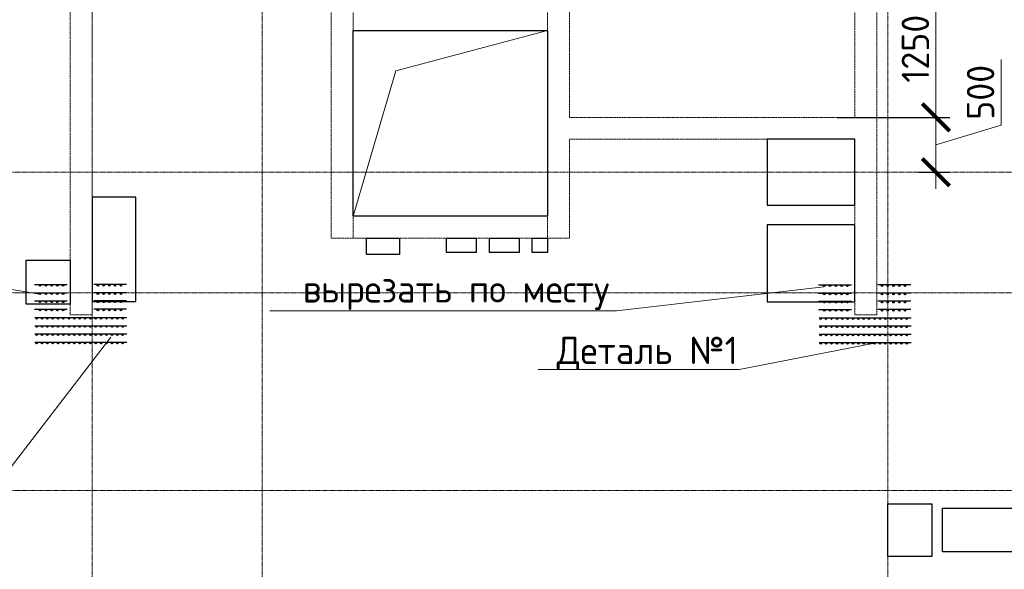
# Model space of a CAD drawing. Header units: millimetres. Extents: x -42044588 to 856694, y -806701 to 941911.
# Tile 710 of 1056: x 216231 to 225202, y -332119 to -327111. Entities that reach past the tile are written whole.
import ezdxf
from ezdxf import colors
from ezdxf.entities.mleader import LeaderData, LeaderLine
from ezdxf.math import Vec2, Vec3

# ---------------------------------------------------------------- set-up
doc = ezdxf.new("R2010")
doc.units = ezdxf.units.MM
for name, pattern in [('______5', [1100, 800, -100, 100, -100]), ('DASHED', [7, 5, -2, 0]), ('осевая', [50.8, 31.75, -6.35, 6.35, -6.35])]:
    doc.linetypes.add(name, pattern=pattern)
doc.layers.add('0 @ 100', color=7, linetype='Continuous')
for name, color, linetype, lineweight in [('RAZMER', 100, 'Continuous', 15), ('RAZMER @ 100', 100, 'Continuous', 15), ('Оси', 40, '______5', 18), ('осн.сетка', 4, 'Continuous', 60), ('Перекрытие ж_бетон', 1, 'Continuous', 30), ('подоснова', 151, 'Continuous', 5), ('размер', 1, 'Continuous', 25), ('РАЗМЕРЫ', 1, 'Continuous', 9), ('СТЕНЫ', 3, 'Continuous', 30)]:
    doc.layers.add(name, color=color, linetype=linetype, lineweight=lineweight)
doc.styles.add('GOST-2.304_Type-B', font='GOST_Common.ttf')
doc.styles.add('ГОСТ', font='GOST_Common.ttf')
doc.dimstyles.new('ГОСТ', dxfattribs={"dimscale": 0, "dimtxt": 2.5, "dimasz": 2.5, "dimexe": 1.25, "dimexo": 0.625, "dimtad": 1, "dimdec": 0, "dimtxsty": 'ГОСТ', "dimblk": 'ARCHTICK', "dimcen": 2.5, "dimdle": 1.5, "dimclrd": 256, "dimclre": 256, "dimclrt": 256, "dimadec": 0, "dimazin": 0, "dimtfac": 1, "dimtdec": 0, "dimtmove": 1, "dimatfit": 3, "dimfxl": 0, "dimlwd": -1, "dimarcsym": 0})

# ---------------------------------------------------------------- blocks, each defined once
blk = doc.blocks.new('оси блок 2')
at = {"layer": 'Оси', "color": 16, "linetype": 'осевая', "lineweight": 0, "ltscale": 0.25, "transparency": 33554687}
for p, q in [((-65854.7, -322543), (-65854.7, -347914.1)), ((-64304.7, -322543), (-64304.7, -347914.1)), ((-58604.7, -322543), (-58604.7, -347914.1)), ((-89822.3, -332401.3), (-37238.5, -332401.3)), ((-89822.3, -333501.3), (-37238.5, -333501.3)), ((-89822.3, -335301.3), (-37238.5, -335301.3))]:
    blk.add_line(p, q, dxfattribs=at)
blk = doc.blocks.new('подложка стн 1-го этажа')
at = {"layer": 'СТЕНЫ', "color": 252, "linetype": 'DASHED', "lineweight": 0, "ltscale": 0.5, "true_color": 0x939598, "transparency": 33554687}
for p, q in [((30273.8, 26361.8, -200), (30273.8, 19411.8, -200)), ((32043.8, 26361.8, -200), (32043.8, 19411.8, -200)), ((34843.8, 26361.8, -200), (34843.8, 20511.8, -200)), ((27693.8, 26111.8, -200), (27693.8, 18711.8, -200)), ((27893.8, 26161.8, -200), (27893.8, 18711.8, -200)), ((30073.8, 19411.8, -200), (30073.8, 26161.8, -200)), ((32243.8, 26161.8, -200), (32243.8, 20511.8, -200)), ((35043.8, 18711.8, -200), (35043.8, 26111.8, -200)), ((30273.8, 21301.8, -200), (30273.8, 21301.8, -200)), ((30273.8, 21301.8, -200), (32043.8, 21301.8, -200)), ((32043.8, 21301.8, -200), (32043.8, 21301.8, -200)), ((34843.8, 20511.8, -200), (32243.8, 20511.8, -200)), ((32243.8, 20511.8, -200), (32243.8, 20511.8, -200)), ((34843.8, 20511.8, -200), (34843.8, 20511.8, -200)), ((32243.8, 20311.8, -200), (32243.8, 20311.8, -200)), ((34843.8, 20311.8, -200), (32243.8, 20311.8, -200)), ((32243.8, 20311.8, -200), (32243.8, 19411.8, -200)), ((34743.8, 20311.8, -200), (34743.8, 20311.8, -200)), ((34843.8, 18711.8, -200), (34843.8, 20311.8, -200)), ((27893.8, 19961.8, -200), (27893.8, 19961.8, -200)), ((30273.8, 19611.8, -200), (30273.8, 19611.8, -200)), ((32043.8, 19611.8, -200), (30273.8, 19611.8, -200)), ((32043.8, 19611.8, -200), (32043.8, 19611.8, -200)), ((30073.8, 19411.8, -200), (30073.8, 19411.8, -200)), ((30073.8, 19411.8, -200), (32243.8, 19411.8, -200)), ((30273.8, 19411.8, -200), (30273.8, 19411.8, -200)), ((32043.8, 19411.8, -200), (32043.8, 19411.8, -200)), ((32243.8, 19411.8, -200), (32243.8, 19411.8, -200)), ((27693.8, 18711.8, -200), (27693.8, 18711.8, -200)), ((27693.8, 18711.8, -200), (27893.8, 18711.8, -200)), ((35043.8, 18711.8, -200), (34843.8, 18711.8, -200)), ((35043.8, 18711.8, -200), (35043.8, 18711.8, -200))]:
    blk.add_line(p, q, dxfattribs=at)
blk = doc.blocks.new('_ArchTick')
at = {"color": 0, "linetype": 'ByBlock', "const_width": 0.15}
blk.add_lwpolyline([(-0.5, -0.5), (0.5, 0.5)], dxfattribs=at)
blk = doc.blocks.new('*D4533')
at = {"layer": 'DEFPOINTS', "color": 0, "transparency": 16777216}
for p in [(223615.7, -328000.8), (224579.6, -328000.8), (224360.9, -328500.8)]:
    blk.add_point(p, dxfattribs=at)
at = {"layer": 'RAZMER', "transparency": 16777216}
for p, q in [((225173.3, -328072.7), (225173.3, -327472.7)), ((224579.6, -328650.8), (224579.6, -327850.8)), ((224579.6, -328250.8), (225173.3, -328072.7))]:
    blk.add_line(p, q, dxfattribs=at)
at = {"layer": 'RAZMER', "lineweight": -2, "transparency": 16777216}
for p, q in [((223678.2, -328000.8), (224704.6, -328000.8)), ((224423.4, -328500.8), (224704.6, -328500.8))]:
    blk.add_line(p, q, dxfattribs=at)
at = {"layer": 'RAZMER', "transparency": 16777216, "xscale": 250, "yscale": 250, "zscale": 250}
for p, rotation in [((224579.6, -328000.8), 90), ((224579.6, -328500.8), 270)]:
    blk.add_blockref('_ArchTick', p, dxfattribs=dict(at, rotation=rotation))
at = {"layer": 'RAZMER', "lineweight": 0, "transparency": 16777216, "insert": (224985.8, -327772.7), "char_height": 250, "attachment_point": 5, "rotation": 90, "style": 'ГОСТ', "bg_fill": 3, "box_fill_scale": 1.1, "bg_fill_color": 256, "bg_fill_true_color": 13158600, "bg_fill_transparency": 0}
blk.add_mtext('500', dxfattribs=at)
blk = doc.blocks.new('*D4534')
at = {"layer": 'DEFPOINTS', "color": 0, "transparency": 16777216}
for p in [(223745.3, -326750.6), (224579.6, -326750.6), (224441.9, -328000.8)]:
    blk.add_point(p, dxfattribs=at)
at = {"layer": 'RAZMER', "transparency": 16777216}
blk.add_line((224579.6, -328150.8), (224579.6, -326600.6), dxfattribs=at)
at = {"layer": 'RAZMER', "lineweight": -2, "transparency": 16777216}
for p, q in [((223807.8, -326750.6), (224704.6, -326750.6)), ((224504.4, -328000.8), (224704.6, -328000.8))]:
    blk.add_line(p, q, dxfattribs=at)
at = {"layer": 'RAZMER', "transparency": 16777216, "xscale": 250, "yscale": 250, "zscale": 250}
for p, rotation in [((224579.6, -326750.6), 90), ((224579.6, -328000.8), 270)]:
    blk.add_blockref('_ArchTick', p, dxfattribs=dict(at, rotation=rotation))
at = {"layer": 'RAZMER', "lineweight": 0, "transparency": 16777216, "insert": (224392.1, -327375.7), "char_height": 250, "attachment_point": 5, "rotation": 90, "style": 'ГОСТ', "bg_fill": 3, "box_fill_scale": 1.1, "bg_fill_color": 256, "bg_fill_true_color": 13158600, "bg_fill_transparency": 0}
blk.add_mtext('1250', dxfattribs=at)
blk = doc.blocks.new('*D4529')
at = {"layer": 'DEFPOINTS', "color": 0, "transparency": 16777216}
for p in [(223615.8, -328000.8), (224579.7, -328000.8), (224361, -328500.8)]:
    blk.add_point(p, dxfattribs=at)
at = {"layer": 'RAZMER', "transparency": 16777216}
for p, q in [((225173.5, -328072.7), (225173.5, -327472.7)), ((224579.7, -328650.8), (224579.7, -327850.8)), ((224579.7, -328250.8), (225173.5, -328072.7))]:
    blk.add_line(p, q, dxfattribs=at)
at = {"layer": 'RAZMER', "lineweight": -2, "transparency": 16777216}
for p, q in [((223678.3, -328000.8), (224704.7, -328000.8)), ((224423.5, -328500.8), (224704.7, -328500.8))]:
    blk.add_line(p, q, dxfattribs=at)
at = {"layer": 'RAZMER', "transparency": 16777216, "xscale": 250, "yscale": 250, "zscale": 250}
for p, rotation in [((224579.7, -328000.8), 90), ((224579.7, -328500.8), 270)]:
    blk.add_blockref('_ArchTick', p, dxfattribs=dict(at, rotation=rotation))
at = {"layer": 'RAZMER', "lineweight": 0, "transparency": 16777216, "insert": (224986, -327772.7), "char_height": 250, "attachment_point": 5, "rotation": 90, "style": 'ГОСТ', "bg_fill": 3, "box_fill_scale": 1.1, "bg_fill_color": 256, "bg_fill_true_color": 13158600, "bg_fill_transparency": 0}
blk.add_mtext('500', dxfattribs=at)
blk = doc.blocks.new('*D4530')
at = {"layer": 'DEFPOINTS', "color": 0, "transparency": 16777216}
for p in [(223745.4, -326750.6), (224579.7, -326750.6), (224442, -328000.8)]:
    blk.add_point(p, dxfattribs=at)
at = {"layer": 'RAZMER', "transparency": 16777216}
blk.add_line((224579.7, -328150.8), (224579.7, -326600.6), dxfattribs=at)
at = {"layer": 'RAZMER', "lineweight": -2, "transparency": 16777216}
for p, q in [((223807.9, -326750.6), (224704.7, -326750.6)), ((224504.5, -328000.8), (224704.7, -328000.8))]:
    blk.add_line(p, q, dxfattribs=at)
at = {"layer": 'RAZMER', "transparency": 16777216, "xscale": 250, "yscale": 250, "zscale": 250}
for p, rotation in [((224579.7, -326750.6), 90), ((224579.7, -328000.8), 270)]:
    blk.add_blockref('_ArchTick', p, dxfattribs=dict(at, rotation=rotation))
at = {"layer": 'RAZMER', "lineweight": 0, "transparency": 16777216, "insert": (224392.2, -327375.7), "char_height": 250, "attachment_point": 5, "rotation": 90, "style": 'ГОСТ', "bg_fill": 3, "box_fill_scale": 1.1, "bg_fill_color": 256, "bg_fill_true_color": 13158600, "bg_fill_transparency": 0}
blk.add_mtext('1250', dxfattribs=at)
blk = doc.blocks.new('цукцкц')
at = {"layer": 'Перекрытие ж_бетон', "elevation": 4500}
blk.add_lwpolyline([(-257116, -588079.4), (-256716, -588079.4), (-256716, -588479.4), (-257116, -588479.4)], close=True, dxfattribs=at)
at = {"layer": 'Перекрытие ж_бетон'}
blk.add_lwpolyline([(-258936, -596329.4), (-259416, -596329.4), (-259416, -595929.4), (-258936, -595929.4)], close=True, dxfattribs=at)
blk = doc.blocks.new('отв +6900')
at = {"color": 1, "lineweight": 30}
blk.add_lwpolyline([(-245611.7, -174547.4), (-246011.7, -174547.4), (-246011.7, -175497.4), (-245611.7, -175497.4)], close=True, dxfattribs=at)
at = {"layer": 'Перекрытие ж_бетон'}
for points in [[(-239060.7, -174619.1), (-239060.7, -174019.1), (-239860.7, -174019.1), (-239860.7, -174619.1)], [(-239060.7, -175499.1), (-239060.7, -174799.1), (-239860.7, -174799.1), (-239860.7, -175499.1)]]:
    blk.add_lwpolyline(points, close=True, dxfattribs=at)
at = {"layer": 'Перекрытие ж_бетон', "elevation": 360}
for points in [[(-243510.9, -174919.1), (-243210.9, -174919.1), (-243210.9, -175069.1), (-243510.9, -175069.1)], [(-242780.9, -174919.1), (-242510.9, -174919.1), (-242510.9, -175049.1), (-242780.9, -175049.1)], [(-242390.9, -174919.1), (-242120.9, -174919.1), (-242120.9, -175049.1), (-242390.9, -175049.1)], [(-242000.9, -174919.1), (-241860.9, -174919.1), (-241860.9, -175049.1), (-242000.9, -175049.1)]]:
    blk.add_lwpolyline(points, close=True, dxfattribs=at)
at = {"layer": 'Перекрытие ж_бетон', "color": 1}
blk.add_lwpolyline([(-238260.9, -177779.1), (-238260.9, -177379.1), (-237586.9, -177379.1), (-237586.9, -177779.1)], close=True, dxfattribs=at)
at = {"color": 1, "rotation": 90}
blk.add_blockref('цукцкц', (-834690.3, 81594.9), dxfattribs=at)
blk = doc.blocks.new('деталь 1')
at = {"layer": 'осн.сетка', "color": 3, "lineweight": 25, "ltscale": 100}
for points in [[(263119, 23421), (263119, 20072)], [(263419, 23421), (263419, 20072)], [(263719, 23421), (263719, 20072)], [(264019, 23421), (264019, 20072)], [(264319, 23444), (264319, 22244)], [(264619, 23444), (264619, 22244)], [(264919, 23444), (264919, 22244)], [(265219, 23444), (265219, 22244)], [(264319, 20081), (264319, 21281)], [(264619, 20081), (264619, 21281)], [(264919, 20081), (264919, 21281)], [(265219, 20081), (265219, 21281)]]:
    blk.add_lwpolyline(points, dxfattribs=at)
at = {"layer": 'размер', "lineweight": 25, "ltscale": 2}
for centre, radius in [((263087, 23363), 25.2), ((263387, 23363), 25.2), ((263687, 23363), 25.2), ((263987, 23363), 25.2), ((263087, 23167), 25.2), ((263087, 22971), 25.2), ((263387, 23167), 25.2), ((263387, 22971), 25.2), ((263687, 23167), 25.2), ((263687, 22971), 25.2), ((263987, 23167), 25.2), ((263987, 22971), 25.2), ((264285, 23234), 27), ((264285, 23024), 27), ((264585, 23234), 27), ((264585, 23024), 27), ((264885, 23234), 27), ((264885, 23024), 27), ((265185, 23234), 27), ((265185, 23024), 27), ((263087, 22775), 25.2), ((263387, 22775), 25.2), ((263687, 22775), 25.2), ((263987, 22775), 25.2), ((264285, 22814), 27), ((264285, 22604), 27), ((264585, 22814), 27), ((264585, 22604), 27), ((264885, 22814), 27), ((264885, 22604), 27), ((265185, 22814), 27), ((265185, 22604), 27), ((263087, 22579), 25.2), ((263087, 22383), 25.2), ((263387, 22579), 25.2), ((263387, 22383), 25.2), ((263687, 22579), 25.2), ((263687, 22383), 25.2), ((263987, 22579), 25.2), ((263987, 22383), 25.2), ((264285, 22394), 27), ((264585, 22394), 27), ((264885, 22394), 27), ((265185, 22394), 27), ((263087, 22187), 25.2), ((263087, 21991), 25.2), ((263387, 22187), 25.2), ((263387, 21991), 25.2), ((263687, 22187), 25.2), ((263687, 21991), 25.2), ((263987, 22187), 25.2), ((263987, 21991), 25.2), ((263087, 21795), 25.2), ((263087, 21599), 25.2), ((263387, 21795), 25.2), ((263387, 21599), 25.2), ((263687, 21795), 25.2), ((263687, 21599), 25.2), ((263987, 21795), 25.2), ((263987, 21599), 25.2), ((263087, 21403), 25.2), ((263087, 21207), 25.2), ((263387, 21403), 25.2), ((263387, 21207), 25.2), ((263687, 21403), 25.2), ((263687, 21207), 25.2), ((263987, 21403), 25.2), ((263987, 21207), 25.2), ((263087, 21011), 25.2), ((263087, 20815), 25.2), ((263387, 21011), 25.2), ((263387, 20815), 25.2), ((263687, 21011), 25.2), ((263687, 20815), 25.2), ((263987, 21011), 25.2), ((263987, 20815), 25.2), ((264285, 21131), 27), ((264285, 20921), 27), ((264585, 21131), 27), ((264585, 20921), 27), ((264885, 21131), 27), ((264885, 20921), 27), ((265185, 21131), 27), ((265185, 20921), 27), ((263087, 20619), 25.2), ((263387, 20619), 25.2), ((263687, 20619), 25.2), ((263987, 20619), 25.2), ((264285, 20711), 27), ((264285, 20501), 27), ((264585, 20711), 27), ((264585, 20501), 27), ((264885, 20711), 27), ((264885, 20501), 27), ((265185, 20711), 27), ((265185, 20501), 27), ((263087, 20423), 25.2), ((263087, 20227), 25.2), ((263387, 20423), 25.2), ((263387, 20227), 25.2), ((263687, 20423), 25.2), ((263687, 20227), 25.2), ((263987, 20423), 25.2), ((263987, 20227), 25.2), ((264285, 20291), 27), ((264585, 20291), 27), ((264885, 20291), 27), ((265185, 20291), 27)]:
    blk.add_circle(centre, radius, dxfattribs=at)
blk = doc.blocks.new('_None')

msp = doc.modelspace()

# ---------------------------------------------------------------- linework, layer by layer
at = {"layer": 'Перекрытие ж_бетон', "elevation": 360.018}
msp.add_lwpolyline([(219270.296, -327210.81), (221040.296, -327210.81), (221040.296, -328900.81), (219270.296, -328900.81)], close=True, dxfattribs=at)
at = {"layer": 'РАЗМЕРЫ', "color": 2, "lineweight": 0, "elevation": 360.018}
msp.add_lwpolyline([(219270.296, -328900.81), (219658.867, -327576.573), (221040.296, -327210.81)], dxfattribs=at)

# ---------------------------------------------------------------- block references
msp.add_blockref('подложка стн 1-го этажа', (188996.338, -348512.604, 560))
at = {"layer": 'РАЗМЕРЫ'}
msp.add_blockref('оси блок 2', (282744.979, 3900.512), dxfattribs=at)
at = {"layer": 'РАЗМЕРЫ', "color": 1, "xscale": 0.25, "yscale": 0.25, "zscale": 0.25, "rotation": 89.99999999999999}
for p in [(222225.173, -395828.735, 200), (229370.441, -395831.749, 200)]:
    msp.add_blockref('деталь 1', p, dxfattribs=at)

# ---------------------------------------------------------------- leaders
at = {"layer": 'подоснова', "color": 5, "ltscale": 0.3}
ml = msp.add_multileader_mtext('Standard', dxfattribs=at)
ml.set_content('вырезать по месту', color=5, style='GOST-2.304_Type-B')
ml.set_leader_properties(color=256, linetype='ByLayer', lineweight=15)
ml.set_arrow_properties(name='NONE')
ml.build(insert=Vec2(0, 0))
ml.multileader.update_dxf_attribs({"text_left_attachment_type": 6, "text_right_attachment_type": 6, "dogleg_length": 0.1, "arrow_head_size": 18})
ctx = ml.context
ctx.base_point, ctx.char_height, ctx.arrow_head_size, ctx.landing_gap_size, ctx.plane_origin = Vec3(212213.219, -330644.363), 250, 18, 20, Vec3(210568.091, -319854.979)
ctx.left_attachment, ctx.right_attachment, ctx.text_align_type = 6, 6, 1
notes = []
notes.append((ctx, [(1, (1, 1, 0), (215137.031, -330644.363), (-1, 0), 0.1, [(0, [(216411.561, -329611.838), (215189.293, -329404.856)], 0, [])])]))
ctx.mtext.insert, ctx.mtext.alignment, ctx.mtext.flow_direction = Vec3(213675.075, -330319.363), 2, 5
ml = msp.add_multileader_mtext('Standard', dxfattribs=at)
ml.set_content('вырезать по месту', color=5, style='GOST-2.304_Type-B')
ml.set_leader_properties(color=256, linetype='ByLayer', lineweight=15)
ml.set_arrow_properties(name='NONE')
ml.build(insert=Vec2(0, 0))
ml.multileader.update_dxf_attribs({"text_left_attachment_type": 6, "text_right_attachment_type": 6, "dogleg_length": 0.1, "arrow_head_size": 18})
ctx = ml.context
ctx.base_point, ctx.char_height, ctx.arrow_head_size, ctx.landing_gap_size, ctx.plane_origin = Vec3(218743.835, -329763.31), 250, 18, 20, Vec3(217098.707, -318973.925)
ctx.left_attachment, ctx.right_attachment, ctx.text_align_type = 6, 6, 1
notes.append((ctx, [(1, (1, 1, 0), (221667.647, -329763.31), (-1, 0), 0.1, [(1, [(223556.878, -329543.93)], 0, [])])]))
ctx.mtext.insert, ctx.mtext.alignment, ctx.mtext.flow_direction = Vec3(220205.691, -329438.31), 2, 5
ml = msp.add_multileader_mtext('Standard', dxfattribs=at)
ml.set_content('Деталь №1', color=5, style='GOST-2.304_Type-B')
ml.set_leader_properties(color=256, linetype='ByLayer', lineweight=15)
ml.set_arrow_properties(name='NONE')
ml.build(insert=Vec2(0, 0))
ml.multileader.update_dxf_attribs({"text_left_attachment_type": 6, "text_right_attachment_type": 6, "dogleg_length": 0.1, "arrow_head_size": 18})
ctx = ml.context
ctx.base_point, ctx.char_height, ctx.arrow_head_size, ctx.landing_gap_size, ctx.plane_origin = Vec3(214415.139, -331263.521, 200), 250, 18, 20, Vec3(212463.148, -319977.17, 200)
ctx.left_attachment, ctx.right_attachment, ctx.text_align_type = 6, 6, 1
notes.append((ctx, [(1, (1, 1, 0), (216090.845, -331263.521, 200), (-1, 0), 0.1, [(1, [(217062.16, -330003.054, 200)], 0, [])])]))
ctx.mtext.insert, ctx.mtext.alignment, ctx.mtext.flow_direction = Vec3(215252.942, -330963.521, 200), 2, 5
ml = msp.add_multileader_mtext('Standard', dxfattribs=at)
ml.set_content('Деталь №1', color=5, style='GOST-2.304_Type-B')
ml.set_leader_properties(color=256, linetype='ByLayer', lineweight=15)
ml.set_arrow_properties(name='NONE')
ml.build(insert=Vec2(0, 0))
ml.multileader.update_dxf_attribs({"text_left_attachment_type": 6, "text_right_attachment_type": 6, "dogleg_length": 0.1, "arrow_head_size": 18})
ctx = ml.context
ctx.base_point, ctx.char_height, ctx.arrow_head_size, ctx.landing_gap_size, ctx.plane_origin = Vec3(221111.685, -330299.458, 200), 250, 18, 20, Vec3(218218.452, -319510.074, 200)
ctx.left_attachment, ctx.right_attachment, ctx.text_align_type = 6, 6, 1
notes.append((ctx, [(1, (1, 1, 0), (222787.392, -330299.458, 200), (-1, 0), 0.1, [(1, [(224019.806, -330059.948, 200)], 0, [])])]))
ctx.mtext.insert, ctx.mtext.alignment, ctx.mtext.flow_direction = Vec3(221949.488, -329999.458, 200), 2, 5
for ctx, leaders in notes:
    for number, flags, end, landing, length, lines in leaders:
        leader = LeaderData()
        leader.index, (leader.has_last_leader_line, leader.has_dogleg_vector, leader.attachment_direction) = number, flags
        leader.last_leader_point, leader.dogleg_vector, leader.dogleg_length = Vec3(end), Vec3(landing), length
        for number, points, colour, breaks in lines:
            line = LeaderLine()
            line.index, line.vertices, line.color, line.breaks = number, Vec3.list(points), colors.encode_raw_color(colour), breaks
            leader.lines.append(line)
        ctx.leaders.append(leader)

# ---------------------------------------------------------------- next in the draw order: dimensions: what is measured, and where the dimension line sits
at = {"layer": 'RAZMER @ 100', "lineweight": 0}
dim = msp.add_linear_dim(base=(224579.588, -328000.81, 720), p1=(224360.889, -328500.81, 720), p2=(223615.694, -328000.81, 720), angle=90, dimstyle='ГОСТ', override={"dimscale": 100, "dimtix": 0, "dimtofl": 1, "dimtmove": 1, "dimatfit": 3}, dxfattribs=at)
dim.commit()
dim.dimension.update_dxf_attribs({"geometry": '*D4533', "text_midpoint": (224985.838, -328010.185, 720)})

# ---------------------------------------------------------------- next in the draw order: dimensions: what is measured, and where the dimension line sits
dim = msp.add_linear_dim(base=(224579.588, -326750.642, 720), p1=(224441.89, -328000.81, 720), p2=(223745.293, -326750.642, 720), angle=90, dimstyle='ГОСТ', override={"dimscale": 100, "dimtix": 0, "dimtofl": 1, "dimtmove": 1, "dimatfit": 3}, dxfattribs=at)
dim.commit()
dim.dimension.update_dxf_attribs({"geometry": '*D4534', "text_midpoint": (224392.088, -327375.726, 720)})

# ---------------------------------------------------------------- next in the draw order: dimensions: what is measured, and where the dimension line sits
dim = msp.add_linear_dim(base=(224579.73, -328000.81, 720), p1=(224361.031, -328500.81, 720), p2=(223615.836, -328000.81, 720), angle=90, dimstyle='ГОСТ', override={"dimscale": 100, "dimtix": 0, "dimtofl": 1, "dimtmove": 1, "dimatfit": 3}, dxfattribs=at)
dim.commit()
dim.dimension.update_dxf_attribs({"geometry": '*D4529', "text_midpoint": (224985.98, -328010.185, 720)})

# ---------------------------------------------------------------- next in the draw order: dimensions: what is measured, and where the dimension line sits
dim = msp.add_linear_dim(base=(224579.73, -326750.642, 720), p1=(224442.032, -328000.81, 720), p2=(223745.435, -326750.642, 720), angle=90, dimstyle='ГОСТ', override={"dimscale": 100, "dimtix": 0, "dimtofl": 1, "dimtmove": 1, "dimatfit": 3}, dxfattribs=at)
dim.commit()
dim.dimension.update_dxf_attribs({"geometry": '*D4530', "text_midpoint": (224392.23, -327375.726, 720)})

# ---------------------------------------------------------------- next in the draw order: block references
msp.add_blockref('отв +6900', (462901.31, -154181.711))

# ---------------------------------------------------------------- next in the draw order: texts
at = {"layer": '0 @ 100', "char_height": 300, "width": 18500, "attachment_point": 1, "style": 'ГОСТ'}
for s, insert in [('\\pi-900,l900,t900;{\\C7;1.^IАрмирование монолитной плиты  состоит из основного армирования ∅10 А500С с шагом  200х200мм  в нижней зоне, основного армирования ∅10 А500С с шагом  200х200мм  в  верхней зоне и дополнительного армирования, указанного на схемах армирования.\\P2.^IАрмирование плиты предусмотрено отдельными  стержнями заводской длины по осям Х и Y. При недостатке заводской длины стержней для армирования плиты, стыки стержней осуществлять внахлестку без  сварки. Стыки арматуры внахлестку должны располагаться вразбежку (через шаг). См. деталь стыковки арматуры.\\P3.^IВерхнюю и нижнюю арматуру вязать вязальной проволокой через пересечение.  Стержни основной и дополнительной арматуры укладывать в соответствии с сечениями .\\P4.^IПо периметру плиты и у отверстий  у концов основной арматуры устанавливать П-образные элементы Ск1.\\P5.^IПозиции со знаком "*" укладываются с шагом 100 мм\\P6.^IДля фиксации в проектном положении стержней верхней сетки устанавливать фиксаторы Ф1 с шагом 600х600мм.\\P7.^IДиаметр оправки стержня при d<20мм - 5d, при d≥20мм - 8d\\P8.^IКаркасы поперечного армирования устанавливаются до начала устройство верхней сетки армирования.\\P9.^IОбрамления отверстий см. лист 8. В местах расположения отверстий осуществить прерывания основной и дополнительной сеток арматуры. Отверстия обрамляются двумя стержнями арматуры, расход стали на обрамление учтен на листе 30.\\P10.^IПроемы размерами до 300х300 допускается выполнять по месту методом алмазного бурения.}', (69670.952, -281999.868)), ('\\pi-900,l900,t900;{\\C7;1.^IАрмирование монолитной плиты  состоит из основного армирования ∅10 А500С с шагом  200х200мм  в нижней зоне, основного армирования ∅10 А500С с шагом  200х200мм  в  верхней зоне и дополнительного армирования, указанного на схемах армирования.\\P2.^IАрмирование плиты предусмотрено отдельными  стержнями заводской длины по осям Х и Y. При недостатке заводской длины стержней для армирования плиты, стыки стержней осуществлять внахлестку без  сварки. Стыки арматуры внахлестку должны располагаться вразбежку (через шаг). См. деталь стыковки арматуры.\\P3.^IВерхнюю и нижнюю арматуру вязать вязальной проволокой через пересечение.  Стержни основной и дополнительной арматуры укладывать в соответствии с сечениями .\\P4.^IПо периметру плиты и у отверстий  у концов основной арматуры устанавливать П-образные элементы Ск1.\\P5.^IПозиции со знаком "*" укладываются с шагом 100 мм\\P6.^IДля фиксации в проектном положении стержней верхней сетки устанавливать фиксаторы Ф1 с шагом 600х600мм.\\P7.^IДиаметр оправки стержня при d<20мм - 5d, при d≥20мм - 8d\\P8.^IКаркасы поперечного армирования устанавливаются до начала устройство верхней сетки армирования.\\P9.^IОбрамления отверстий см. лист 8. В местах расположения отверстий осуществить прерывания основной и дополнительной сеток арматуры. Отверстия обрамляются двумя стержнями арматуры, расход стали на обрамление учтен на листе 30.\\P10.^IПроемы размерами до 300х300 допускается выполнять по месту методом алмазного бурения.\\P11.^IСечения 3-3;4-4;5-5 см. лист 8.}', (-39524.517, -282227.143)), ('\\pi-900,l900,t900;{\\C7;1.^IАрмирование монолитной плиты  состоит из основного армирования ∅10 А500С с шагом  200х200мм  в нижней зоне, основного армирования ∅10 А500С с шагом  200х200мм  в  верхней зоне и дополнительного армирования, указанного на схемах армирования.\\P2.^IАрмирование плиты предусмотрено отдельными  стержнями заводской длины по осям Х и Y. При недостатке заводской длины стержней для армирования плиты, стыки стержней осуществлять внахлестку без  сварки. Стыки арматуры внахлестку должны располагаться вразбежку (через шаг). См. деталь стыковки арматуры.\\P3.^IВерхнюю и нижнюю арматуру вязать вязальной проволокой через пересечение.  Стержни основной и дополнительной арматуры укладывать в соответствии с сечениями .\\P4.^IПо периметру плиты и у отверстий  у концов основной арматуры устанавливать П-образные элементы Ск1.\\P5.^IПозиции со знаком "*" укладываются с шагом 100 мм\\P6.^IДля фиксации в проектном положении стержней верхней сетки устанавливать фиксаторы Ф1 с шагом 600х600мм.\\P7.^IДиаметр оправки стержня при d<20мм - 5d, при d≥20мм - 8d\\P8.^IКаркасы поперечного армирования устанавливаются до начала устройство верхней сетки армирования.\\P9.^IОбрамления отверстий см. лист 8. В местах расположения отверстий осуществить прерывания основной и дополнительной сеток арматуры. Отверстия обрамляются двумя стержнями арматуры. Отверстия обрамляются двумя стержнями арматуры  см. узел обрамления отверстий лист 8, расход стали на обрамление учтен на листе 30.\\P10.^IПроемы размерами до 300х300 допускается выполнять по месту методом алмазного бурения.}', (166430.924, -283713.436))]:
    msp.add_mtext(s, dxfattribs=dict(at, insert=insert))

doc.saveas('drawing.dxf')
